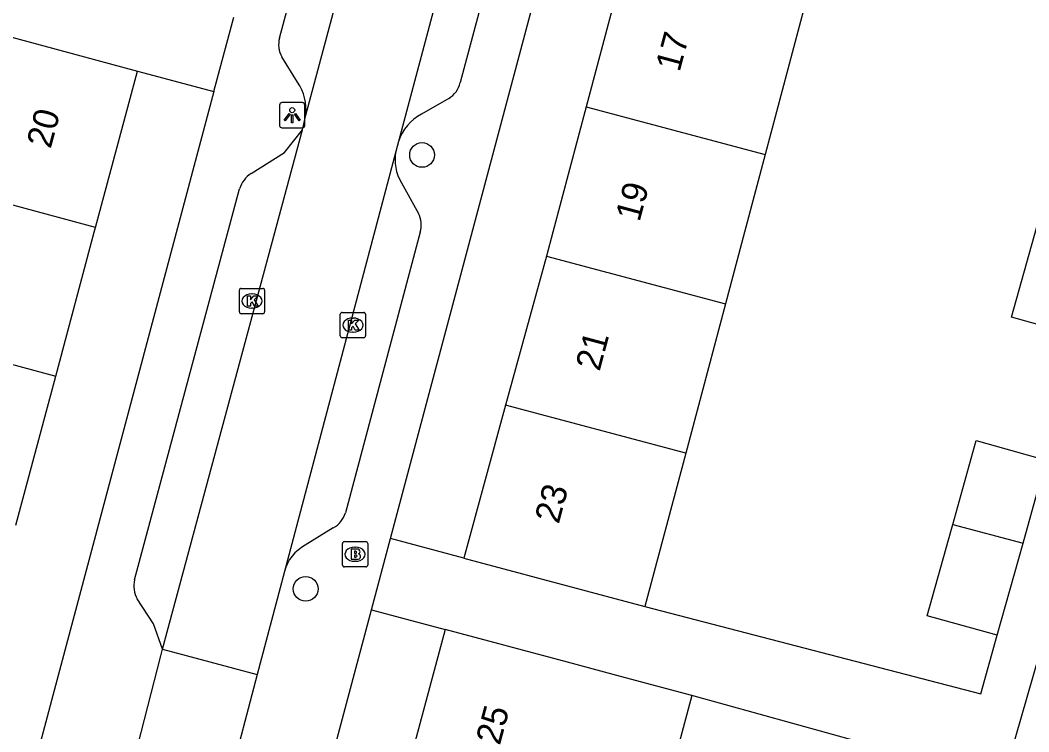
# Model space of a CAD drawing. Extents: x 163686 to 164493, y 382719 to 383870.
# Drawn here: x 163816.75 to 163856.65, y 383230.24 to 383258.38 of the extents above; entities that cross this region are included whole.
import ezdxf

# ---------------------------------------------------------------- set-up
doc = ezdxf.new("R2010")
doc.units = 0
for name, color, linetype in [('IMGEO_Boom', 7, 'Continuous'), ('IMGEO_Brandkraan', 7, 'Continuous'), ('IMGEO_Kolk', 7, 'Continuous'), ('IMGEO_Lichtpunt', 7, 'Continuous'), ('IMGEO_Pand', 7, 'Continuous'), ('IMGEO_Pand_nummerreeks', 7, 'Continuous'), ('IMGEO_Rijbaan_lokaal_open', 7, 'Continuous'), ('IMGEO_Voetpad_open', 7, 'Continuous')]:
    doc.layers.add(name, color=color, linetype=linetype)

msp = doc.modelspace()

# ---------------------------------------------------------------- linework, layer by layer
at = {"layer": 'IMGEO_Boom'}
for centre in [(163832.65, 383253.051), (163828.047, 383235.892)]:
    msp.add_circle(centre, 0.489, dxfattribs=at)
at = {"layer": 'IMGEO_Brandkraan'}
for p, q in [((163829.503, 383236.835), (163829.503, 383237.687)), ((163829.578, 383237.761), (163830.43, 383237.761)), ((163829.991, 383237.541), (163830.016, 383237.541)), ((163830.504, 383237.687), (163830.504, 383236.835)), ((163830.43, 383236.761), (163829.578, 383236.761)), ((163830.014, 383236.981), (163829.989, 383236.981))]:
    msp.add_line(p, q, dxfattribs=at)
for points in [[(163829.503, 383236.835), (163829.503, 383237.687)], [(163829.578, 383237.761), (163830.43, 383237.761)], [(163830.504, 383237.687), (163830.504, 383236.835)], [(163829.851, 383237.461), (163829.851, 383237.061), (163830.064, 383237.061)], [(163830.082, 383237.461), (163829.851, 383237.461)], [(163830.03, 383237.38), (163829.976, 383237.38), (163829.976, 383237.304)], [(163829.976, 383237.304), (163830.029, 383237.304)], [(163830.038, 383237.228), (163829.976, 383237.228), (163829.976, 383237.147)], [(163829.976, 383237.147), (163830.038, 383237.147)], [(163830.43, 383236.761), (163829.578, 383236.761)]]:
    msp.add_lwpolyline(points, dxfattribs=at)
for centre, radius, start, end in [((163829.58, 383237.685), 0.0765, 91.552, 178.448), ((163829.58, 383237.685), 0.0765, 91.552, 178.448), ((163830.428, 383237.685), 0.0765, 1.552, 88.448), ((163830.428, 383237.685), 0.0765, 1.552, 88.448), ((163830.031, 383237.342), 0.0379, 267.8285, 90.9355), ((163830.039, 383237.187), 0.0404, 269.8759, 90.5077), ((163830.086, 383237.316), 0.145, 59.4692, 91.5367), ((163830.111, 383237.363), 0.0922, 285.5137, 58.1501), ((163830.116, 383237.171), 0.105, 301.3115, 78.989), ((163829.58, 383236.837), 0.0765, 181.552, 268.448), ((163829.58, 383236.837), 0.0765, 181.552, 268.448), ((163830.07, 383237.312), 0.251, 268.6676, 293.5347), ((163830.428, 383236.837), 0.0765, 271.552, 358.448), ((163830.428, 383236.837), 0.0765, 271.552, 358.448)]:
    msp.add_arc(centre, radius, start, end, dxfattribs=at)
for centre, major_axis, ratio, start_param, end_param in [((163829.99, 383237.261), (-0.387, 0.002), 0.722429, 4.712389, 7.853982), ((163830.015, 383237.261), (-0.39, 0.002), 0.717154, 1.570796, 4.712389)]:
    msp.add_ellipse(centre, major_axis=major_axis, ratio=ratio, start_param=start_param, end_param=end_param, dxfattribs=at)
at = {"layer": 'IMGEO_Kolk'}
for p, q in [((163825.424, 383246.847), (163825.424, 383247.699)), ((163825.499, 383247.773), (163826.351, 383247.773)), ((163825.912, 383247.553), (163825.937, 383247.553)), ((163826.425, 383247.699), (163826.425, 383246.847)), ((163826.351, 383246.773), (163825.499, 383246.773)), ((163825.935, 383246.993), (163825.91, 383246.993)), ((163829.415, 383245.896), (163829.415, 383246.748)), ((163829.49, 383246.822), (163830.342, 383246.822)), ((163830.416, 383246.748), (163830.416, 383245.896)), ((163829.903, 383246.602), (163829.928, 383246.602)), ((163829.926, 383246.042), (163829.901, 383246.042)), ((163830.342, 383245.822), (163829.49, 383245.822))]:
    msp.add_line(p, q, dxfattribs=at)
for points in [[(163825.424, 383246.847), (163825.424, 383247.699)], [(163825.499, 383247.773), (163826.351, 383247.773)], [(163826.425, 383247.699), (163826.425, 383246.847)], [(163825.745, 383247.473), (163825.868, 383247.473), (163825.868, 383247.322), (163825.998, 383247.473), (163826.162, 383247.473), (163826.016, 383247.322), (163826.169, 383247.073), (163826.017, 383247.073), (163825.932, 383247.237), (163825.868, 383247.17), (163825.868, 383247.073), (163825.745, 383247.073), (163825.745, 383247.473)], [(163826.351, 383246.773), (163825.499, 383246.773)], [(163829.415, 383245.896), (163829.415, 383246.748)], [(163829.49, 383246.822), (163830.342, 383246.822)], [(163830.416, 383246.748), (163830.416, 383245.896)], [(163829.736, 383246.522), (163829.859, 383246.522), (163829.859, 383246.371), (163829.989, 383246.522), (163830.153, 383246.522), (163830.007, 383246.371), (163830.16, 383246.122), (163830.008, 383246.122), (163829.923, 383246.286), (163829.859, 383246.219), (163829.859, 383246.122), (163829.736, 383246.122), (163829.736, 383246.522)], [(163830.342, 383245.822), (163829.49, 383245.822)]]:
    msp.add_lwpolyline(points, dxfattribs=at)
for centre, start, end in [((163825.501, 383247.697), 91.552, 178.448), ((163825.501, 383247.697), 91.552, 178.448), ((163826.349, 383247.697), 1.552, 88.448), ((163826.349, 383247.697), 1.552, 88.448), ((163825.501, 383246.849), 181.552, 268.448), ((163825.501, 383246.849), 181.552, 268.448), ((163826.349, 383246.849), 271.552, 358.448), ((163826.349, 383246.849), 271.552, 358.448), ((163829.492, 383246.746), 91.552, 178.448), ((163829.492, 383246.746), 91.552, 178.448), ((163830.34, 383246.746), 1.552, 88.448), ((163830.34, 383246.746), 1.552, 88.448), ((163829.492, 383245.898), 181.552, 268.448), ((163829.492, 383245.898), 181.552, 268.448), ((163830.34, 383245.898), 271.552, 358.448), ((163830.34, 383245.898), 271.552, 358.448)]:
    msp.add_arc(centre, 0.0765, start, end, dxfattribs=at)
for centre, major_axis, ratio, start_param, end_param in [((163825.911, 383247.273), (-0.387, 0.002), 0.722429, 4.712389, 7.853982), ((163825.936, 383247.273), (-0.39, 0.002), 0.717154, 1.570796, 4.712389), ((163829.902, 383246.322), (-0.387, 0.002), 0.722429, 4.712389, 7.853982), ((163829.927, 383246.322), (-0.39, 0.002), 0.717154, 1.570796, 4.712389)]:
    msp.add_ellipse(centre, major_axis=major_axis, ratio=ratio, start_param=start_param, end_param=end_param, dxfattribs=at)
at = {"layer": 'IMGEO_Lichtpunt'}
for p, q in [((163827.918, 383255.119), (163827.11, 383255.119)), ((163827.918, 383255.119), (163827.11, 383255.119)), ((163827.016, 383255.024), (163827.016, 383254.217)), ((163827.016, 383255.024), (163827.016, 383254.217)), ((163828.012, 383254.217), (163828.012, 383255.024)), ((163828.012, 383254.217), (163828.012, 383255.024)), ((163827.11, 383254.123), (163827.918, 383254.123)), ((163827.11, 383254.123), (163827.918, 383254.123))]:
    msp.add_line(p, q, dxfattribs=at)
for points in [[(163827.39, 383254.688), (163827.429, 383254.66), (163827.241, 383254.398), (163827.203, 383254.425), (163827.39, 383254.688)], [(163827.602, 383254.66), (163827.64, 383254.687), (163827.827, 383254.425), (163827.788, 383254.397), (163827.602, 383254.66)], [(163827.492, 383254.64), (163827.539, 383254.64), (163827.539, 383254.318), (163827.492, 383254.318), (163827.492, 383254.64)]]:
    msp.add_lwpolyline(points, dxfattribs=at)
msp.add_circle((163827.515, 383254.822), 0.0994, dxfattribs=at)
for centre, start, end in [((163827.11, 383255.024), 90, 180), ((163827.11, 383255.024), 90, 180), ((163827.918, 383255.024), 0, 90), ((163827.918, 383255.024), 0, 90), ((163827.11, 383254.217), 180, 270), ((163827.11, 383254.217), 180, 270), ((163827.918, 383254.217), 270, 0), ((163827.918, 383254.217), 270, 360)]:
    msp.add_arc(centre, 0.0946, start, end, dxfattribs=at)
at = {"layer": 'IMGEO_Pand'}
for points in [[(163840.717, 383260.857), (163839.145, 383254.952)], [(163847.79, 383258.973), (163846.22, 383253.067)], [(163814.352, 383258.26), (163816.571, 383257.664), (163821.399, 383256.366)], [(163819.738, 383250.188), (163821.399, 383256.366)], [(163839.145, 383254.952), (163837.827, 383250), (163837.567, 383249.048)], [(163839.145, 383254.952), (163846.22, 383253.067)], [(163846.22, 383253.067), (163845.405, 383250), (163844.65, 383247.161)], [(163819.738, 383250.188), (163812.698, 383252.083)], [(163818.159, 383244.3), (163819.688, 383250), (163819.738, 383250.188)], [(163858.706, 383245.874), (163855.972, 383246.639), (163856.967, 383250.204)], [(163837.567, 383249.048), (163835.957, 383243.153)], [(163837.567, 383249.048), (163844.65, 383247.161)], [(163844.65, 383247.161), (163843.08, 383241.256)], [(163811.121, 383246.195), (163818.159, 383244.3)], [(163816.58, 383238.412), (163818.159, 383244.3)], [(163835.957, 383243.153), (163834.308, 383237.112)], [(163843.08, 383241.256), (163835.957, 383243.153)], [(163853.642, 383238.443), (163854.568, 383241.759), (163857.339, 383240.985)], [(163843.08, 383241.256), (163841.468, 383235.191)], [(163856.422, 383237.703), (163857.339, 383240.985)], [(163855.404, 383234.057), (163852.633, 383234.831), (163853.591, 383238.259), (163853.642, 383238.443)], [(163853.642, 383238.443), (163856.422, 383237.703)], [(163855.404, 383234.057), (163856.422, 383237.703)], [(163834.308, 383237.112), (163839.138, 383235.816), (163841.468, 383235.191)], [(163833.569, 383234.29), (163831.947, 383228.242)], [(163843.325, 383231.674), (163840.697, 383232.378), (163838.399, 383232.994), (163833.569, 383234.29)], [(163843.325, 383231.674), (163841.703, 383225.626), (163839.075, 383226.331)]]:
    msp.add_lwpolyline(points, dxfattribs=at)
at = {"layer": 'IMGEO_Rijbaan_lokaal_open'}
for points in [[(163828.056, 383254.62), (163833.93, 383276.566)], [(163837.606, 383275.649), (163831.714, 383253.587)], [(163827.918, 383254.045), (163828.056, 383254.62)], [(163822.389, 383233.509), (163827.918, 383254.045)], [(163831.714, 383253.587), (163831.613, 383253.19)], [(163831.613, 383253.19), (163827.204, 383236.582)], [(163827.204, 383236.582), (163826.124, 383232.512)], [(163821.284, 383229.236), (163822.316, 383233.238), (163822.389, 383233.509)], [(163822.389, 383233.509), (163826.124, 383232.512)], [(163826.124, 383232.512), (163825.009, 383228.231)]]:
    msp.add_lwpolyline(points, dxfattribs=at)
at = {"layer": 'IMGEO_Voetpad_open'}
for points in [[(163831.4, 383237.888), (163850.058, 383307.826)], [(163827.013, 383257.675), (163831.487, 383274.348)], [(163838.557, 383272.354), (163834.157, 383255.91)], [(163824.418, 383255.554), (163825.204, 383258.5)], [(163827.729, 383255.935), (163827.106, 383256.93)], [(163821.399, 383256.366), (163824.418, 383255.554)], [(163824.418, 383255.554), (163805.809, 383185.829)], [(163833.705, 383255.288), (163832.628, 383254.664)], [(163825.895, 383252.317), (163827.214, 383253.146), (163827.918, 383254.045)], [(163831.833, 383251.948), (163832.506, 383250.738)], [(163821.282, 383236.25), (163825.43, 383251.714)], [(163832.575, 383250), (163829.62, 383238.9)], [(163829.141, 383238.305), (163828.03, 383237.617)], [(163830.648, 383235.069), (163831.4, 383237.888)], [(163834.308, 383237.112), (163831.4, 383237.888)], [(163822.389, 383233.509), (163822.024, 383234.515), (163821.387, 383235.492)], [(163841.468, 383235.191), (163854.757, 383231.74), (163855.404, 383234.057)], [(163816.591, 383182.375), (163829.711, 383231.555), (163830.648, 383235.069)], [(163830.648, 383235.069), (163833.569, 383234.29)], [(163857.047, 383233.238), (163855.424, 383227.614)], [(163849.976, 383229.828), (163843.325, 383231.674)]]:
    msp.add_lwpolyline(points, dxfattribs=at)
for centre, radius, start, end in [((163827.941, 383257.412), 0.964, 164.1973, 210.0338), ((163826.009, 383254.809), 2.056, 354.7239, 33.205), ((163833.231, 383256.107), 0.946, 300.0251, 347.964), ((163833.59, 383252.921), 1.991, 118.8984, 160.4621), ((163833.373, 383252.861), 1.79, 169.4194, 210.6703), ((163826.483, 383251.382), 1.104, 122.1948, 162.5304), ((163831.664, 383250.287), 0.955, 342.5116, 28.1712), ((163828.649, 383239.191), 1.013, 299.023, 343.306), ((163828.807, 383236.15), 1.66, 117.9029, 164.9126), ((163822.289, 383236.003), 1.037, 166.2294, 209.5438)]:
    msp.add_arc(centre, radius, start, end, dxfattribs=at)

# ---------------------------------------------------------------- texts
at = {"layer": 'IMGEO_Pand_nummerreeks'}
for s, rotation, p in [('17', 75.0271, (163842.835, 383256.301)), ('20', 74.9838, (163817.959, 383253.268)), ('19', 75.0271, (163841.25, 383250.373)), ('21', 75.0271, (163839.671, 383244.466)), ('23', 75.0271, (163838.056, 383238.43)), ('25', 74.9826, (163835.726, 383229.675))]:
    msp.add_text(s, height=1, rotation=rotation, dxfattribs=at).set_placement(p)

doc.saveas('drawing.dxf')
